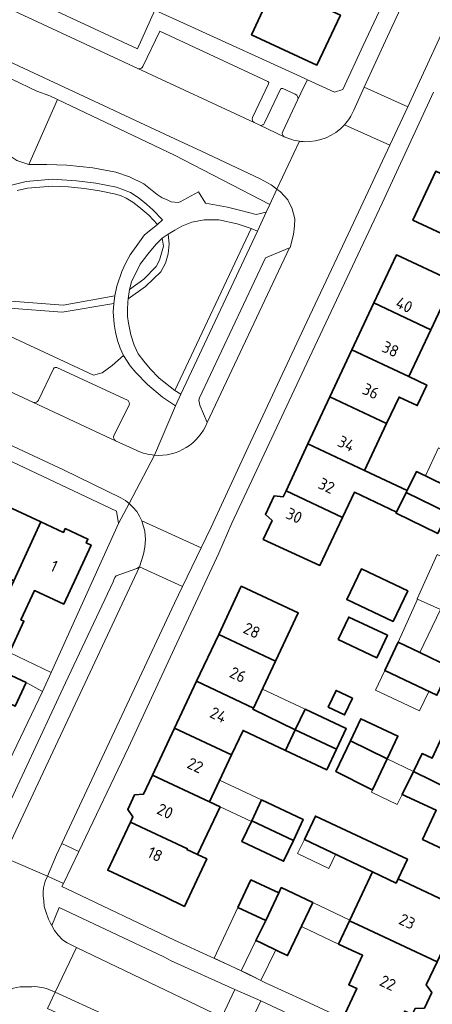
# Model space of a CAD drawing. Header units: metres. Extents: x 149984 to 156489, y 469398 to 478068.
# Tile 533 of 656: x 153967 to 154015, y 473854 to 473968. Entities that reach past the tile are written whole.
import ezdxf
from ezdxf.enums import TextEntityAlignment as Align

# ---------------------------------------------------------------- set-up
doc = ezdxf.new("R2010")
doc.units = ezdxf.units.M
doc.header["$LTSCALE"] = 0.75
for name, color, linetype, lineweight in [('B-WE-GR-BEPLANTING_CULTUUR_HEESTERS-GV', 252, 'Continuous', 18), ('B-WE-GR-STRUIK-GV', 252, 'Continuous', 13), ('B-WE-OG-BEBOUWING-GV', 6, 'Continuous', 35), ('B-WE-OG-BEBOUWING-T18', 1, 'Continuous', 18), ('B-WE-OG-BEBOUWING_LUIFEL-GV', 6, 'Continuous', 18), ('B-WE-OG-BEBOUWING_OVERBOUWING-GV', 6, 'Continuous', 18), ('B-WE-OG-TERREIN_BEGROEID-GV', 252, 'Continuous', 18), ('B-WE-OG-TERREIN_ERF-GV', 252, 'Continuous', 18), ('B-WE-VH-GESLOTENVERHARDING_ASFALT-GV', 252, 'Continuous', 18), ('B-WE-VH-OPENVERHARDING_BETONSTRAATSTEEN-GV', 252, 'Continuous', 18), ('B-WE-VH-OPENVERHARDING_STRAATBAKSTEEN-GV', 252, 'Continuous', 18), ('B-WE-VH-OPENVERHARDING_TEGEL-GV', 252, 'Continuous', 18)]:
    doc.layers.add(name, color=color, linetype=linetype, lineweight=lineweight)
doc.styles.add('NLCS-ISO-M750-T18', font='NLCS-ISO.ttf', dxfattribs={"height": 1.35})

msp = doc.modelspace()

# ---------------------------------------------------------------- linework, layer by layer
at = {"layer": 'B-WE-GR-BEPLANTING_CULTUUR_HEESTERS-GV', "flags": 128}
for points in [[(153968.137, 473951.461), (153971.438, 473958.983), (153970.56, 473959.4), (153969.06, 473959.96), (153964.184, 473962.251), (153961.464, 473956.448), (153961.823, 473955.855), (153962.162, 473955.331), (153962.624, 473954.808), (153962.901, 473954.654), (153963.243, 473954.456), (153963.888, 473955.122), (153965.962, 473953.56), (153965.472, 473952.768), (153966.753, 473951.92)], [(153971.438, 473958.983), (153968.137, 473951.461), (153970.199, 473951.476), (153972.542, 473951.377), (153975.551, 473951.081), (153978.215, 473950.588), (153979.794, 473950.045), (153981.451, 473949.213), (153982.995, 473947.984), (153983.554, 473947.606), (153984.047, 473947.39), (153984.601, 473947.144), (153985.401, 473947.049), (153985.634, 473947.138), (153987.764, 473948.274), (153988.569, 473946.963), (153991.099, 473946.505), (153992.645, 473946.131), (153994.427, 473945.665), (153995.593, 473945.927), (153996.02, 473946.84), (153985, 473952.54)], [(153983.74, 473859.71), (153971.63, 473865.43), (153970.778, 473863.352), (153971.098, 473862.763), (153971.524, 473862.201), (153972.023, 473861.684), (153972.548, 473861.322), (153973.642, 473860.797), (153990.445, 473852.736), (153991.976, 473855.927), (153984.61, 473859.24)], [(154010.694, 473843.178), (154011.49, 473842.8), (154011.849, 473842.729), (154013.237, 473842.456), (154014.502, 473845.208), (154014.283, 473845.302), (154014.33, 473845.457), (154014.391, 473845.576), (154000, 473852.272), (153994.971, 473854.611), (153993.432, 473851.328), (154000, 473848.248)]]:
    msp.add_lwpolyline(points, close=True, dxfattribs=at)
for points in [[(153982.653, 473917.799), (153985.097, 473923.496), (153983.592, 473924.502), (153981.848, 473925.969), (153980.495, 473927.381), (153979.864, 473928.139), (153979.099, 473929.323), (153977.78, 473928.174), (153976.627, 473927.35), (153975.597, 473927.061), (153952.82, 473937.688), (153950.102, 473936.535), (153948.519, 473933.296)], [(153969.25, 473924.16), (153970.98, 473927.81)], [(153971.39, 473927.94), (153979.61, 473924.11), (153979.736, 473923.907), (153979.77, 473923.67), (153977.97, 473920.07)], [(153963.344, 473926.375), (153968.659, 473923.901)], [(153978.168, 473919.448), (153980.61, 473918.33)]]:
    msp.add_lwpolyline(points, dxfattribs=at)
at = {"layer": 'B-WE-GR-BEPLANTING_CULTUUR_HEESTERS-GV'}
for points in [[(153970.98, 473927.81, -0.3411894), (153971.39, 473927.94)], [(153968.659, 473923.901, 0.3532697), (153969.25, 473924.16)], [(153977.97, 473920.07, 0.3701399), (153978.168, 473919.448)], [(153980.61, 473918.33, 0.086756), (153982.653, 473917.799)]]:
    msp.add_lwpolyline(points, format="xyb", dxfattribs=at)
at = {"layer": 'B-WE-GR-STRUIK-GV', "flags": 128}
for points in [[(153966.794, 473948.465), (153967.969, 473948.701), (153970.827, 473948.942), (153972.699, 473948.859), (153974.563, 473948.676), (153976.296, 473948.415), (153978.013, 473948.064), (153978.725, 473947.853), (153979.406, 473947.557), (153980.173, 473947.099), (153980.871, 473946.54), (153982.003, 473945.585), (153983.005, 473944.495), (153983.593, 473945.04), (153982.495, 473946.221), (153981.786, 473946.843), (153980.89, 473947.567), (153979.881, 473948.212), (153978.275, 473948.824), (153975.885, 473949.296), (153973.633, 473949.584), (153970.841, 473949.742), (153967.841, 473949.491), (153965.336, 473948.881)], [(153965.92, 473934.837), (153971.97, 473934.345), (153977.951, 473935.378), (153978.064, 473936.25), (153972.11, 473935.153), (153966.074, 473935.622)]]:
    msp.add_lwpolyline(points, dxfattribs=at)
for points in [[(153985.737, 473924.864), (153994.573, 473943.748), (153993.858, 473944.038), (153985.034, 473925.298)], [(153983.56, 473942.923), (153983.714, 473942.001), (153983.251, 473940.391), (153982.845, 473939.634), (153981.432, 473938.196), (153979.793, 473936.979), (153979.614, 473935.914), (153981.648, 473937.334), (153983.385, 473939.033), (153983.936, 473940.035), (153984.27, 473941.127), (153984.373, 473942.265), (153984.243, 473943.401)]]:
    msp.add_lwpolyline(points, close=True, dxfattribs=at)
at = {"layer": 'B-WE-OG-BEBOUWING-GV', "flags": 128}
for points in [[(153996.601, 473972.237), (153991.939, 473974.414), (153991.902, 473974.336), (153990.793, 473971.961), (153995.455, 473969.784), (153993.904, 473966.462), (154001.466, 473962.97), (154004.174, 473968.768)], [(154022.41, 473947.327), (154015.218, 473950.683), (154012.568, 473945.011), (154019.761, 473941.65), (154021.288, 473940.937), (154022.402, 473943.322), (154020.874, 473944.036)], [(154014.639, 473932.328), (154017.256, 473937.897), (154010.658, 473940.996), (154008.054, 473935.423)], [(154012.085, 473926.895), (154014.639, 473932.328), (154008.054, 473935.423), (154005.513, 473929.984)], [(154005.513, 473929.984), (154002.971, 473924.545), (154009.532, 473921.462), (154010.969, 473924.52), (154013.062, 473923.536), (154014.179, 473925.911), (154012.085, 473926.895)], [(154000.43, 473919.106), (154006.979, 473916.028), (154009.532, 473921.462), (154002.971, 473924.545)], [(153997.889, 473913.667), (154004.425, 473910.595), (154005.796, 473913.512), (154010.688, 473911.213), (154011.798, 473913.49), (154011.907, 473913.713), (154006.979, 473916.028), (154000.43, 473919.106)], [(154011.798, 473913.49), (154016.625, 473911.138), (154017.801, 473913.551), (154012.974, 473915.904), (154011.907, 473913.713)], [(154004.425, 473910.595), (153997.889, 473913.667), (153997.556, 473912.955), (153996.515, 473913.086), (153995.507, 473910.929), (153996.276, 473910.214), (153995.26, 473908.04), (154001.808, 473905.026)], [(154016.625, 473911.138), (154011.798, 473913.49), (154010.688, 473911.213), (154010.621, 473911.076), (154015.449, 473908.724)], [(153966.382, 473903.23), (153969.538, 473910.064), (153964.024, 473912.611), (153960.869, 473905.78)], [(153963.182, 473896.215), (153965.898, 473894.961), (153967.567, 473898.573), (153967.213, 473898.736), (153968.778, 473902.122), (153972.181, 473900.549), (153975.338, 473907.385), (153974.776, 473907.645), (153974.977, 473908.08), (153972.341, 473909.298), (153972.14, 473908.862), (153969.538, 473910.064), (153966.382, 473903.23), (153964.821, 473899.853)], [(154010.292, 473898.542), (154011.974, 473902.073), (154006.602, 473904.631), (154004.921, 473901.1)], [(153990.096, 473897.049), (153996.684, 473893.954), (153999.301, 473899.525), (153992.714, 473902.621)], [(154003.91, 473896.451), (154008.38, 473894.33), (154009.616, 473896.936), (154005.147, 473899.057)], [(153987.542, 473891.614), (153994.131, 473888.519), (153996.684, 473893.954), (153990.096, 473897.049)], [(154010.862, 473896.127), (154009.315, 473892.872), (154015.348, 473890.005), (154016.895, 473893.261), (154013.373, 473894.934)], [(153960.972, 473891.853), (153958.484, 473886.523), (153954.919, 473878.885), (153960.722, 473876.176), (153964.271, 473883.822), (153961.335, 473885.192), (153963.621, 473890.09), (153966.551, 473888.73), (153967.819, 473891.462), (153963.175, 473893.618), (153962.041, 473894.144)], [(153994.131, 473888.519), (153987.542, 473891.614), (153984.989, 473886.179), (153991.578, 473883.084), (153992.912, 473885.924), (153997.829, 473883.605), (153998.957, 473885.995), (153994.064, 473888.376)], [(154002.762, 473888.612), (154004.657, 473887.718), (154005.573, 473889.659), (154003.678, 473890.553)], [(153998.957, 473885.995), (154003.735, 473883.74), (154004.862, 473886.129), (154000.084, 473888.384)], [(154009.604, 473882.653), (154010.834, 473885.261), (154006.553, 473887.281), (154005.352, 473884.735)], [(153984.989, 473886.179), (153982.435, 473880.743), (153989.024, 473877.648), (153991.578, 473883.084)], [(154003.735, 473883.74), (153998.957, 473885.995), (153997.829, 473883.605), (154002.608, 473881.351)], [(154023.249, 473875.97), (154024.347, 473878.311), (154025.413, 473878.23), (154026.538, 473880.63), (154025.794, 473881.398), (154026.002, 473881.842), (154019.184, 473885.038), (154016.468, 473886.311), (154014.778, 473882.708), (154013.637, 473883.242), (154012.624, 473881.174)], [(154009.604, 473882.653), (154005.352, 473884.735), (154003.664, 473881.156), (154007.608, 473879.17), (154007.893, 473879.026)], [(154012.624, 473881.174), (154011.324, 473878.519), (154015.262, 473876.672), (154013.679, 473873.295), (154020.497, 473870.099), (154023.249, 473875.97)], [(153986.471, 473872.213), (153986.426, 473872.118), (153987.661, 473871.538), (153990.259, 473877.068), (153989.024, 473877.648), (153982.435, 473880.743), (153981.402, 473878.544), (153980.375, 473878.474), (153979.567, 473876.754), (153980.169, 473875.919), (153979.882, 473875.308)], [(153998.749, 473873.192), (153999.882, 473875.603), (153995.06, 473877.87), (153993.927, 473875.459)], [(153986.426, 473872.118), (153986.471, 473872.213), (153979.882, 473875.308), (153977.265, 473869.737), (153983.854, 473866.642), (153986.123, 473865.552), (153988.717, 473871.042), (153987.661, 473871.538)], [(153998.749, 473873.192), (153993.927, 473875.459), (153992.793, 473873.048), (153997.615, 473870.781)], [(154007.883, 473869.534), (154010.627, 473868.248), (154010.85, 473868.723), (154011.925, 473871.015), (154001.297, 473875.998), (154000.007, 473873.299)], [(154006.804, 473863.154), (154015.361, 473859.143), (154016.668, 473861.931), (154017.807, 473861.981), (154018.648, 473863.775), (154017.958, 473864.682), (154018.23, 473865.263), (154010.85, 473868.723), (154010.627, 473868.248), (154007.883, 473869.534), (154005.236, 473863.889)], [(153995.553, 473863.897), (153997.057, 473867.114), (153993.831, 473868.621), (153992.328, 473865.404)], [(153994.921, 473861.352), (153997.22, 473860.254), (153998.075, 473859.845), (154001.008, 473865.98), (153997.345, 473867.731), (153997.057, 473867.114), (153995.553, 473863.897), (153994.388, 473861.607)], [(154014.102, 473856.457), (154015.361, 473859.143), (154006.804, 473863.154), (154005.236, 473863.889), (154003.97, 473861.19), (154005.557, 473860.446), (154006.752, 473859.886), (154005.148, 473856.464), (154006.081, 473856.027), (154004.467, 473852.583), (154004.418, 473852.477), (154009.977, 473849.871), (154010.044, 473850.013), (154011.641, 473853.421), (154012.492, 473853.022), (154012.818, 473853.717), (154013.909, 473853.781), (154014.752, 473855.578)]]:
    msp.add_lwpolyline(points, close=True, dxfattribs=at)
at = {"layer": 'B-WE-OG-BEBOUWING_LUIFEL-GV', "flags": 128}
for points in [[(154019.352, 473916.859), (154015.542, 473918.644), (154014.019, 473915.395), (154017.801, 473913.551)], [(154013.111, 473901.124), (154015.75, 473899.937), (154018.047, 473905.042), (154015.373, 473906.298), (154013.056, 473901.149)], [(154013.111, 473901.124), (154010.862, 473896.127), (154013.373, 473894.934), (154015.75, 473899.937)], [(154000.084, 473888.384), (153995.159, 473890.708), (153994.131, 473888.519), (153994.064, 473888.376), (153998.957, 473885.995)], [(154012.624, 473881.174), (154009.604, 473882.653), (154007.893, 473879.026), (154007.774, 473878.783), (154010.742, 473877.329), (154011.324, 473878.519)], [(153995.06, 473877.87), (153990.201, 473880.153), (153989.024, 473877.648), (153993.883, 473875.365), (153993.927, 473875.459)], [(154000.007, 473873.299), (153999.222, 473871.657), (154002.839, 473869.927), (154003.624, 473871.57)], [(153992.328, 473865.404), (153989.591, 473859.548), (153992.708, 473858.091), (153994.388, 473861.607), (153995.553, 473863.897)], [(154005.236, 473863.889), (154005.263, 473863.946), (154001.008, 473865.98), (153999.68, 473863.202), (154003.97, 473861.19)], [(153996.701, 473860.502), (153994.388, 473861.607), (153992.708, 473858.091), (153994.98, 473856.981)]]:
    msp.add_lwpolyline(points, close=True, dxfattribs=at)
at = {"layer": 'B-WE-OG-BEBOUWING_OVERBOUWING-GV', "flags": 128}
msp.add_lwpolyline([(154009.315, 473892.872), (154008.237, 473890.604), (154013.348, 473888.175), (154014.425, 473890.443)], close=True, dxfattribs=at)
at = {"layer": 'B-WE-OG-TERREIN_BEGROEID-GV', "flags": 128}
for points in [[(153966.074, 473935.622), (153972.11, 473935.153), (153978.064, 473936.25), (153978.299, 473937.351), (153978.879, 473939.076), (153979.352, 473940.085), (153979.87, 473940.988), (153980.543, 473941.958), (153981.508, 473943.295), (153983.005, 473944.495), (153982.003, 473945.585), (153980.871, 473946.54), (153980.173, 473947.099), (153979.406, 473947.557), (153978.725, 473947.853), (153978.013, 473948.064), (153976.296, 473948.415), (153974.563, 473948.676), (153972.699, 473948.859), (153970.827, 473948.942), (153967.969, 473948.701), (153966.794, 473948.465)], [(153952.82, 473937.688), (153975.597, 473927.061), (153976.627, 473927.35), (153977.78, 473928.174), (153979.099, 473929.323), (153978.706, 473930.197), (153978.391, 473931.094), (153978.15, 473932.031), (153977.991, 473932.975), (153977.905, 473934.387), (153977.951, 473935.378), (153971.97, 473934.345), (153965.92, 473934.837)]]:
    msp.add_lwpolyline(points, dxfattribs=at)
for points in [[(153985.034, 473925.298), (153993.858, 473944.038), (153992.248, 473944.577), (153990.109, 473945.067), (153988.406, 473945.062), (153986.991, 473944.766), (153985.83, 473944.307), (153985.034, 473943.859), (153984.243, 473943.401), (153984.373, 473942.265), (153984.27, 473941.127), (153983.936, 473940.035), (153983.385, 473939.033), (153981.648, 473937.334), (153979.614, 473935.914), (153979.573, 473935.503), (153979.538, 473934.649), (153979.566, 473933.856), (153979.65, 473933.074), (153979.927, 473931.748), (153980.33, 473930.555), (153980.78, 473929.552), (153981.431, 473928.672), (153982.152, 473927.811), (153983.213, 473926.729)], [(153979.793, 473936.979), (153981.432, 473938.196), (153982.845, 473939.634), (153983.251, 473940.391), (153983.714, 473942.001), (153983.56, 473942.923), (153982.818, 473942.21), (153981.883, 473941.087), (153981.022, 473939.927), (153980.027, 473937.863)]]:
    msp.add_lwpolyline(points, close=True, dxfattribs=at)
at = {"layer": 'B-WE-OG-TERREIN_ERF-GV', "flags": 128}
for points in [[(153982.712, 473969.342), (153986.459, 473967.63), (154000, 473961.44), (154000.361, 473961.274), (154003.51, 473959.83), (154004.46, 473960.14), (154006.8, 473965.22), (154023.03, 473999.82)], [(153946.67, 473980.71), (153980.71, 473964.86), (153982.712, 473969.342)], [(154004.174, 473968.768), (154001.466, 473962.97), (153993.904, 473966.462), (153995.455, 473969.784)], [(154014.94, 473959.83), (154009.03, 473946.99), (154000, 473927.78), (153991.6, 473909.91), (153990.1, 473906.46), (153985, 473895.44), (153979.65, 473883.95), (153973.914, 473871.916), (153972.146, 473868.207), (153971.968, 473867.833), (153972.51, 473867.574), (153985, 473861.62), (153993.41, 473857.77), (153995.6, 473856.67), (154000, 473854.642), (154004.467, 473852.583), (154006.081, 473856.027), (154005.148, 473856.464), (154006.752, 473859.886), (154005.557, 473860.446), (154003.97, 473861.19), (154005.236, 473863.889), (154007.883, 473869.534), (154000.007, 473873.299), (154001.297, 473875.998), (154011.925, 473871.015), (154010.85, 473868.723), (154018.23, 473865.263)], [(154019.761, 473941.65), (154012.568, 473945.011), (154015.218, 473950.683)], [(154015.449, 473908.724), (154010.621, 473911.076), (154010.688, 473911.213), (154005.796, 473913.512), (154004.425, 473910.595), (154001.808, 473905.026), (153995.26, 473908.04), (153996.276, 473910.214), (153995.507, 473910.929), (153996.515, 473913.086), (153997.556, 473912.955), (153997.889, 473913.667), (154000.43, 473919.106), (154002.971, 473924.545), (154005.513, 473929.984), (154008.054, 473935.423), (154010.658, 473940.996), (154017.256, 473937.897), (154014.639, 473932.328), (154012.085, 473926.895), (154014.179, 473925.911), (154013.062, 473923.536), (154010.969, 473924.52), (154009.532, 473921.462), (154006.979, 473916.028), (154011.907, 473913.713), (154012.974, 473915.904), (154017.801, 473913.551)], [(153964.024, 473912.611), (153969.538, 473910.064), (153972.14, 473908.862), (153972.341, 473909.298), (153974.977, 473908.08), (153974.776, 473907.645), (153975.338, 473907.385), (153972.181, 473900.549), (153968.778, 473902.122), (153967.213, 473898.736), (153967.567, 473898.573), (153965.898, 473894.961), (153970.73, 473892.65), (153978.49, 473909.87), (153978.28, 473911.32), (153954.84, 473922.38)], [(153961.236, 473872.759), (153969.717, 473890.449), (153967.819, 473891.462), (153966.551, 473888.73)], [(154015.361, 473859.143), (154014.102, 473856.457), (154014.752, 473855.578), (154013.909, 473853.781), (154012.818, 473853.717), (154012.492, 473853.022), (154011.641, 473853.421), (154010.044, 473850.013), (154014.26, 473848.07), (154014.49, 473848.02), (154014.71, 473848.04), (154015.12, 473848.14)]]:
    msp.add_lwpolyline(points, dxfattribs=at)
for points in [[(154010.292, 473898.542), (154004.921, 473901.1), (154006.602, 473904.631), (154011.974, 473902.073)], [(153996.684, 473893.954), (153994.131, 473888.519), (153994.064, 473888.376), (153998.957, 473885.995), (154000.084, 473888.384), (154004.862, 473886.129), (154003.735, 473883.74), (154002.608, 473881.351), (153997.829, 473883.605), (153992.912, 473885.924), (153991.578, 473883.084), (153989.024, 473877.648), (153990.259, 473877.068), (153987.661, 473871.538), (153988.717, 473871.042), (153986.123, 473865.552), (153983.854, 473866.642), (153977.265, 473869.737), (153979.882, 473875.308), (153980.169, 473875.919), (153979.567, 473876.754), (153980.375, 473878.474), (153981.402, 473878.544), (153982.435, 473880.743), (153984.989, 473886.179), (153987.542, 473891.614), (153990.096, 473897.049), (153992.714, 473902.621), (153999.301, 473899.525)], [(154003.91, 473896.451), (154005.147, 473899.057), (154009.616, 473896.936), (154008.38, 473894.33)], [(154009.315, 473892.872), (154010.862, 473896.127), (154013.373, 473894.934), (154016.895, 473893.261), (154015.348, 473890.005)], [(154002.762, 473888.612), (154003.678, 473890.553), (154005.573, 473889.659), (154004.657, 473887.718)], [(154007.608, 473879.17), (154003.664, 473881.156), (154005.352, 473884.735), (154006.553, 473887.281), (154010.834, 473885.261), (154009.604, 473882.653), (154007.893, 473879.026)], [(154012.624, 473881.174), (154013.637, 473883.242), (154014.778, 473882.708), (154016.468, 473886.311), (154019.184, 473885.038), (154026.002, 473881.842), (154025.794, 473881.398), (154026.538, 473880.63), (154025.413, 473878.23), (154024.347, 473878.311), (154023.249, 473875.97), (154020.497, 473870.099), (154013.679, 473873.295), (154015.262, 473876.672), (154011.324, 473878.519)], [(153998.749, 473873.192), (153997.615, 473870.781), (153992.793, 473873.048), (153993.927, 473875.459), (153995.06, 473877.87), (153999.882, 473875.603)], [(153997.22, 473860.254), (153994.921, 473861.352), (153994.388, 473861.607), (153995.553, 473863.897), (153992.328, 473865.404), (153993.831, 473868.621), (153997.057, 473867.114), (153997.345, 473867.731), (154001.008, 473865.98), (153998.075, 473859.845)]]:
    msp.add_lwpolyline(points, close=True, dxfattribs=at)
at = {"layer": 'B-WE-VH-GESLOTENVERHARDING_ASFALT-GV', "flags": 128}
msp.add_lwpolyline([(153965.336, 473948.881), (153967.841, 473949.491), (153970.841, 473949.742), (153973.633, 473949.584), (153975.885, 473949.296), (153978.275, 473948.824), (153979.881, 473948.212), (153980.89, 473947.567), (153981.786, 473946.843), (153982.495, 473946.221), (153983.593, 473945.04), (153983.005, 473944.495), (153981.508, 473943.295), (153980.543, 473941.958), (153979.87, 473940.988), (153979.352, 473940.085), (153978.879, 473939.076), (153978.299, 473937.351), (153978.064, 473936.25), (153977.951, 473935.378), (153977.905, 473934.387), (153977.991, 473932.975), (153978.15, 473932.031), (153978.391, 473931.094), (153978.706, 473930.197), (153979.099, 473929.323), (153979.864, 473928.139), (153980.495, 473927.381), (153981.848, 473925.969), (153983.592, 473924.502), (153985.097, 473923.496), (153985.737, 473924.864), (153985.034, 473925.298), (153983.213, 473926.729), (153982.152, 473927.811), (153981.431, 473928.672), (153980.78, 473929.552), (153980.33, 473930.555), (153979.927, 473931.748), (153979.65, 473933.074), (153979.566, 473933.856), (153979.538, 473934.649), (153979.573, 473935.503), (153979.614, 473935.914), (153979.793, 473936.979), (153980.027, 473937.863), (153981.022, 473939.927), (153981.883, 473941.087), (153982.818, 473942.21), (153983.56, 473942.923), (153984.243, 473943.401), (153985.034, 473943.859), (153985.83, 473944.307), (153986.991, 473944.766), (153988.406, 473945.062), (153990.109, 473945.067), (153992.248, 473944.577), (153993.858, 473944.038), (153994.573, 473943.748), (153995.593, 473945.927), (153994.427, 473945.665), (153992.645, 473946.131), (153991.099, 473946.505), (153988.569, 473946.963), (153987.764, 473948.274), (153985.634, 473947.138), (153985.401, 473947.049), (153984.601, 473947.144), (153984.047, 473947.39), (153983.554, 473947.606), (153982.995, 473947.984), (153981.451, 473949.213), (153979.794, 473950.045), (153978.215, 473950.588), (153975.551, 473951.081), (153972.542, 473951.377), (153970.199, 473951.476), (153968.137, 473951.461), (153966.753, 473951.92)], dxfattribs=at)
at = {"layer": 'B-WE-VH-OPENVERHARDING_BETONSTRAATSTEEN-GV', "flags": 128}
for points in [[(154035.13, 473998.19), (154035.176, 473998.299), (154028.559, 474001.189), (154028.743, 474001.652), (154026.113, 474002.91), (154025.962, 474002.595), (154025.026, 473999.964), (154024.98, 473999.5), (154024.66, 473998.69), (154009.63, 473966.27), (154006.946, 473960.406), (154011.97, 473958.12), (154012.88, 473960.07), (154016.99, 473969.01), (154024.983, 473986.061), (154026.52, 473988.98)], [(153994.01, 473956.89), (153995.87, 473960.79), (153995.888, 473960.954), (153995.78, 473961.08), (153983.3, 473966.9), (153981.34, 473962.79)], [(153980.748, 473962.586), (153994.185, 473956.325)], [(153997.5, 473955.27), (153999.23, 473958.9), (153999.274, 473959.066), (153999.272, 473959.181), (153999.229, 473959.325), (153999.126, 473959.473), (153998.943, 473959.593), (153997.52, 473960.27), (153997.369, 473960.25), (153997.24, 473960.17), (153995.39, 473956.29)], [(154004.646, 473956.046), (154009.911, 473953.711), (154011.97, 473958.12), (154006.946, 473960.406), (154005.73, 473957.75)], [(153982.653, 473917.799), (153979.721, 473912.215), (153980.21, 473911.74), (153980.63, 473911.26), (153980.95, 473910.75), (153981.22, 473910.21), (153988.076, 473907.056), (153989.24, 473909.48), (153993.52, 473918.73), (154000, 473932.574), (154005.7, 473944.69), (154009.911, 473953.711), (154004.646, 473956.046)], [(153994.863, 473956.003), (153997.683, 473954.671)], [(153999.44, 473954.148), (153996.843, 473948.599), (153997.25, 473948.29), (153998.09, 473947.38), (153998.59, 473946.34), (153998.9, 473945.17), (153998.87, 473944.36), (153998.75, 473943.34), (153998.37, 473941.83), (153998.299, 473941.801)], [(153919.11, 473947.237), (153916.754, 473942.144), (153917.36, 473941.78), (153942.76, 473929.8), (153972.14, 473916.1), (153978.79, 473912.87), (153979.33, 473912.56), (153979.721, 473912.215), (153982.653, 473917.799)], [(153980.61, 473918.33), (153978.168, 473919.448), (153968.659, 473923.901), (153963.344, 473926.375), (153953.996, 473930.726), (153948.519, 473933.296), (153942.213, 473936.255), (153931.109, 473941.466), (153930.067, 473941.955), (153919.11, 473947.237)], [(153998.299, 473941.801), (153988.75, 473921.59)], [(153970.98, 473927.81), (153969.25, 473924.16)], [(153977.97, 473920.07), (153979.77, 473923.67), (153979.736, 473923.907), (153979.61, 473924.11), (153971.39, 473927.94)], [(153968.659, 473923.901), (153978.168, 473919.448)], [(153966.69, 473856.17), (153967.13, 473856.23), (153967.863, 473856.247), (153968.46, 473856.25), (153968.84, 473856.27), (153969.15, 473856.25), (153969.84, 473856.13), (153970.19, 473856.04), (153971.183, 473855.621), (153973.642, 473860.797), (153972.548, 473861.322), (153972.023, 473861.684), (153971.524, 473862.201), (153971.098, 473862.763), (153970.778, 473863.352), (153970.645, 473863.596), (153970.391, 473864.086), (153970.129, 473864.847), (153969.92, 473865.545), (153969.857, 473866.188), (153969.802, 473866.787), (153969.784, 473867.24), (153969.811, 473867.693), (153970.022, 473868.457), (153970.275, 473869.046), (153965.218, 473871.242)]]:
    msp.add_lwpolyline(points, dxfattribs=at)
at = {"layer": 'B-WE-VH-OPENVERHARDING_BETONSTRAATSTEEN-GV'}
for points in [[(153981.151, 473962.604, -0.2333401), (153980.748, 473962.586)], [(153981.34, 473962.79, -0.1519712), (153981.151, 473962.604)], [(154005.73, 473957.75, -0.0854474), (154004.646, 473956.046)], [(153994.185, 473956.325, -0.3700444), (153994.01, 473956.89)], [(153995.39, 473956.29, -0.4318395), (153994.863, 473956.003)], [(153997.683, 473954.671, -0.3757476), (153997.5, 473955.27)], [(154004.646, 473956.046, -0.2221068), (154000, 473954.1)], [(154000, 473954.1, -0.0251216), (153999.44, 473954.148)], [(153971.39, 473927.94, 0.3411894), (153970.98, 473927.81)], [(153969.25, 473924.16, -0.3532697), (153968.659, 473923.901)], [(153988.75, 473921.59, -0.3357546), (153982.653, 473917.799)], [(153978.168, 473919.448, -0.3701399), (153977.97, 473920.07)], [(153982.653, 473917.799, -0.086756), (153980.61, 473918.33)]]:
    msp.add_lwpolyline(points, format="xyb", dxfattribs=at)
at = {"layer": 'B-WE-VH-OPENVERHARDING_BETONSTRAATSTEEN-GV', "flags": 128}
for points in [[(153988.75, 473921.59), (153998.299, 473941.801), (153995.51, 473940.64), (153987.87, 473924.42), (153987.81, 473924.17), (153987.91, 473923.58)], [(153985.929, 473902.586), (153988.076, 473907.056), (153981.22, 473910.21), (153981.56, 473909), (153981.62, 473908.04), (153981.54, 473907.14), (153981.39, 473906.33), (153980.92, 473904.85)], [(153980.92, 473904.85), (153980.62, 473904.68), (153978.25, 473903.83), (153978.08, 473903.62), (153977.98, 473903.35), (153977.87, 473903.15), (153972.39, 473891.42), (153964.43, 473874.46), (153964.4, 473874.15), (153964.44, 473873.94), (153965.17, 473871.45), (153965.1, 473870.99), (153965.218, 473871.242)], [(153985, 473900.65), (153985.929, 473902.586), (153980.92, 473904.85), (153965.218, 473871.242), (153970.275, 473869.046), (153971.34, 473871.52), (153971.962, 473872.847)], [(153971.34, 473871.52), (153970.275, 473869.046), (153972.146, 473868.207), (153973.914, 473871.916), (153971.962, 473872.847)], [(153991.133, 473852.406), (153993.052, 473851.506), (153993.432, 473851.328), (153994.971, 473854.611), (153991.976, 473855.927), (153990.445, 473852.736)]]:
    msp.add_lwpolyline(points, close=True, dxfattribs=at)
at = {"layer": 'B-WE-VH-OPENVERHARDING_STRAATBAKSTEEN-GV', "flags": 128}
msp.add_lwpolyline([(153997.683, 473954.671), (153994.863, 473956.003), (153994.185, 473956.325), (153980.748, 473962.586), (153948.768, 473977.484), (153912.795, 473994.529), (153910.529, 473989.372), (153916.215, 473986.643), (153949.609, 473970.983), (153957.046, 473967.494), (153985.01, 473954.43), (153988.1, 473953.01), (153994.88, 473949.8), (153996.17, 473949.11), (153996.843, 473948.599), (153999.44, 473954.148)], dxfattribs=at)
at = {"layer": 'B-WE-VH-OPENVERHARDING_STRAATBAKSTEEN-GV'}
msp.add_lwpolyline([(153999.44, 473954.148, -0.078008), (153997.683, 473954.671)], format="xyb", dxfattribs=at)
at = {"layer": 'B-WE-VH-OPENVERHARDING_STRAATBAKSTEEN-GV', "flags": 128}
msp.add_lwpolyline([(154000, 473842.24), (154008.405, 473838.321), (154010.694, 473843.178), (154000, 473848.248), (153993.432, 473851.328), (153993.052, 473851.506), (153991.133, 473852.406), (153990.445, 473852.736), (153973.642, 473860.797), (153971.183, 473855.621), (153977.07, 473852.9), (153987.156, 473848.205), (153990.244, 473846.767), (153992.974, 473845.5), (153993.527, 473845.243)], close=True, dxfattribs=at)
at = {"layer": 'B-WE-VH-OPENVERHARDING_TEGEL-GV', "flags": 128}
for points in [[(154005.73, 473957.75), (154006.946, 473960.406), (154009.63, 473966.27), (154024.66, 473998.69), (154024.98, 473999.5), (154025.026, 473999.964), (154023.03, 473999.82), (154006.8, 473965.22), (154004.46, 473960.14), (154003.51, 473959.83), (154000.361, 473961.274), (154000, 473960.516), (153999.23, 473958.9), (153997.5, 473955.27)], [(153995.39, 473956.29), (153997.24, 473960.17), (153997.369, 473960.25), (153997.52, 473960.27), (153998.943, 473959.593), (153999.126, 473959.473), (153999.229, 473959.325), (153999.272, 473959.181), (153999.274, 473959.066), (153999.23, 473958.9), (154000, 473960.516), (154000.361, 473961.274), (154000, 473961.44), (153986.459, 473967.63), (153982.712, 473969.342), (153980.71, 473964.86), (153946.67, 473980.71), (153929.07, 473988.95), (153918.984, 473993.75), (153913.45, 473996.349), (153913.428, 473996.289)], [(153912.795, 473994.529), (153948.768, 473977.484), (153980.748, 473962.586)], [(154016.99, 473969.01), (154012.88, 473960.07), (154011.97, 473958.12), (154009.911, 473953.711), (154005.7, 473944.69), (154000, 473932.574), (153993.52, 473918.73), (153989.24, 473909.48), (153988.076, 473907.056), (153985.929, 473902.586), (153985, 473900.65), (153971.962, 473872.847), (153973.914, 473871.916), (153979.65, 473883.95), (153985, 473895.44), (153990.1, 473906.46), (153991.6, 473909.91), (154000, 473927.78), (154009.03, 473946.99), (154014.94, 473959.83)], [(153981.34, 473962.79), (153983.3, 473966.9)], [(153983.3, 473966.9), (153995.78, 473961.08), (153995.888, 473960.954), (153995.87, 473960.79), (153994.01, 473956.89)], [(153994.185, 473956.325), (153994.863, 473956.003)], [(153988.75, 473921.59), (153987.91, 473923.58), (153987.81, 473924.17), (153987.87, 473924.42), (153995.51, 473940.64), (153998.299, 473941.801), (153998.37, 473941.83), (153998.75, 473943.34), (153998.87, 473944.36), (153998.9, 473945.17), (153998.59, 473946.34), (153998.09, 473947.38), (153997.25, 473948.29), (153996.843, 473948.599), (153996.02, 473946.84), (153995.593, 473945.927), (153994.573, 473943.748)], [(153994.573, 473943.748), (153985.737, 473924.864), (153985.097, 473923.496), (153982.653, 473917.799)], [(153954.84, 473922.38), (153978.28, 473911.32), (153978.49, 473909.87), (153979.721, 473912.215), (153979.33, 473912.56), (153978.79, 473912.87), (153972.14, 473916.1), (153942.76, 473929.8)], [(153979.721, 473912.215), (153978.49, 473909.87), (153970.73, 473892.65), (153969.717, 473890.449), (153961.236, 473872.759), (153959.636, 473873.508), (153956.988, 473868.469)], [(153964.43, 473874.46), (153972.39, 473891.42), (153977.87, 473903.15), (153977.98, 473903.35), (153978.08, 473903.62), (153978.25, 473903.83), (153980.62, 473904.68), (153980.92, 473904.85), (153981.39, 473906.33), (153981.54, 473907.14), (153981.62, 473908.04), (153981.56, 473909), (153981.22, 473910.21), (153980.95, 473910.75), (153980.63, 473911.26), (153980.21, 473911.74), (153979.721, 473912.215)], [(153963.175, 473893.618), (153967.819, 473891.462), (153969.717, 473890.449), (153970.73, 473892.65), (153965.898, 473894.961)], [(154004.467, 473852.583), (154000, 473854.642), (153995.6, 473856.67), (153993.41, 473857.77), (153985, 473861.62), (153972.51, 473867.574), (153971.968, 473867.833), (153972.146, 473868.207), (153970.275, 473869.046), (153970.022, 473868.457), (153969.811, 473867.693), (153969.784, 473867.24), (153969.802, 473866.787), (153969.857, 473866.188), (153969.92, 473865.545), (153970.129, 473864.847), (153970.391, 473864.086), (153970.645, 473863.596), (153970.778, 473863.352), (153971.63, 473865.43), (153983.74, 473859.71), (153984.61, 473859.24), (153991.976, 473855.927), (153994.971, 473854.611), (154000, 473852.272)], [(153970.29, 473853.74), (153971.183, 473855.621), (153970.19, 473856.04), (153969.84, 473856.13), (153969.15, 473856.25), (153968.84, 473856.27), (153968.46, 473856.25), (153967.863, 473856.247), (153967.13, 473856.23), (153966.69, 473856.17), (153966.35, 473856.08), (153965.63, 473855.72), (153965.3, 473855.51), (153964.29, 473854.71), (153963.67, 473854.12)]]:
    msp.add_lwpolyline(points, dxfattribs=at)
for points in [[(153964.184, 473962.251), (153969.06, 473959.96), (153970.56, 473959.4), (153971.438, 473958.983), (153985, 473952.54), (153996.02, 473946.84), (153996.843, 473948.599), (153996.17, 473949.11), (153994.88, 473949.8), (153988.1, 473953.01), (153985.01, 473954.43), (153957.046, 473967.494), (153956.312, 473965.948), (153956.973, 473965.638)], [(153971.183, 473855.621), (153970.29, 473853.74), (153986.266, 473846.293), (153987.156, 473848.205), (153977.07, 473852.9)]]:
    msp.add_lwpolyline(points, close=True, dxfattribs=at)
at = {"layer": 'B-WE-VH-OPENVERHARDING_TEGEL-GV'}
for points in [[(153980.748, 473962.586, 0.2333401), (153981.151, 473962.604)], [(153981.151, 473962.604, 0.1519712), (153981.34, 473962.79)], [(154004.646, 473956.046, 0.0854474), (154005.73, 473957.75)], [(153994.01, 473956.89, 0.3700444), (153994.185, 473956.325)], [(153994.863, 473956.003, 0.4318395), (153995.39, 473956.29)], [(153997.5, 473955.27, 0.3757476), (153997.683, 473954.671)], [(154000, 473954.1, 0.2221068), (154004.646, 473956.046)], [(153997.683, 473954.671, 0.078008), (153999.44, 473954.148)], [(153999.44, 473954.148, 0.0251216), (154000, 473954.1)], [(153982.653, 473917.799, 0.3357546), (153988.75, 473921.59)]]:
    msp.add_lwpolyline(points, format="xyb", dxfattribs=at)

# ---------------------------------------------------------------- texts
at = {"layer": 'B-WE-OG-BEBOUWING-T18', "style": 'NLCS-ISO-M750-T18'}
for s, rotation, p in [('40', 334.9, (154011.57, 473935.202)), ('38', 335, (154009.972, 473930.079)), ('36', 335, (154007.696, 473925.207)), ('34', 335, (154004.857, 473919.132)), ('32', 335, (154002.582, 473914.261)), ('30', 335.3, (153998.829, 473910.801)), ('1', 335.3, (153971.056, 473904.957)), ('28', 334.9, (153993.931, 473897.502)), ('26', 334.9, (153992.321, 473892.379)), ('24', 334.9, (153990.06, 473887.725)), ('22', 334.9, (153987.388, 473881.878)), ('20', 334.9, (153983.903, 473876.576)), ('18', 334.9, (153982.744, 473871.583)), ('23', 334.9, (154011.91, 473863.808)), ('22', 334.9, (154009.67, 473856.686))]:
    msp.add_text(s, height=1.35, rotation=rotation, dxfattribs=at).set_placement(p, align=Align.MIDDLE)

doc.saveas('drawing.dxf')
